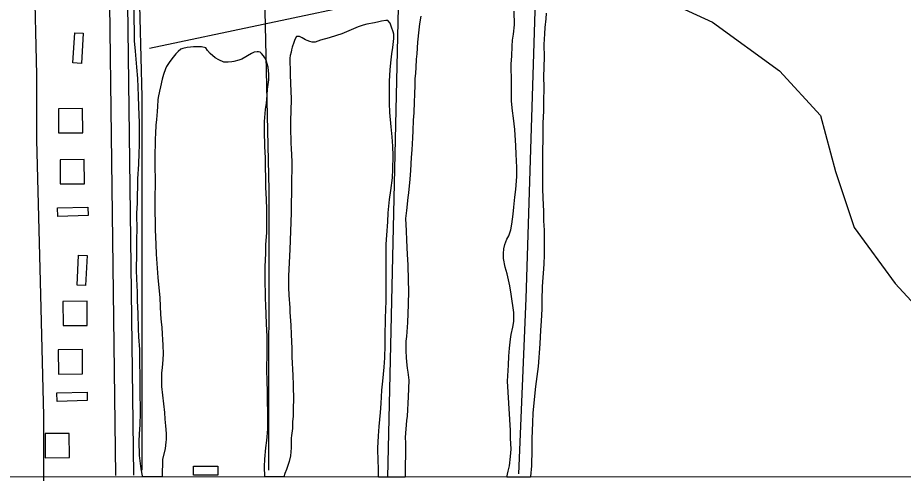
# Model space of a CAD drawing. Extents: x 3250478 to 3288318, y 788638 to 816472.
# Drawn here: x 3255567 to 3257033, y 794014 to 794782 of the extents above; entities that cross this region are included whole.
import ezdxf

# ---------------------------------------------------------------- set-up
doc = ezdxf.new("R2010")
doc.units = 0
for name, color, linetype in [('V-BLDG-OTLN', 7, 'Continuous'), ('V-GRID-FRAM', 7, 'Continuous'), ('V-ROAD-CNTR', 7, 'Continuous'), ('V-SITE-VEGE', 7, 'Continuous'), ('V-TOPO-SHOR', 7, 'Continuous')]:
    doc.layers.add(name, color=color, linetype=linetype)

msp = doc.modelspace()

# ---------------------------------------------------------------- linework, layer by layer
at = {"layer": 'V-BLDG-OTLN'}
msp.add_line((3255898, 794025), (3255858, 794025), dxfattribs=at)
for points in [[(3255658.2, 794706.9), (3255661.4, 794756.8), (3255675.3, 794755.9), (3255672.2, 794706)], [(3255674.3, 794591.4), (3255674, 794631.4), (3255634, 794631.1), (3255634.3, 794591.1)], [(3255677.1, 794507.2), (3255676.8, 794547.2), (3255636.8, 794546.9), (3255637.1, 794506.9)], [(3255683.2, 794454.6), (3255633.2, 794453.2), (3255632.8, 794467.2), (3255682.8, 794468.6)], [(3255665.2, 794339.3), (3255667.5, 794389.3), (3255681.5, 794388.6), (3255679.2, 794338.7)], [(3255681.9, 794272.8), (3255681.5, 794312.8), (3255641.5, 794312.5), (3255641.9, 794272.5)], [(3255674.1, 794192.8), (3255673.7, 794232.8), (3255633.7, 794232.5), (3255634.1, 794192.5)], [(3255631.6, 794161.2), (3255681.6, 794162.5), (3255681.9, 794148.5), (3255631.9, 794147.2)], [(3255652.4, 794054.3), (3255652.1, 794094.3), (3255612.1, 794094), (3255612.4, 794054)]]:
    msp.add_lwpolyline(points, close=True, dxfattribs=at)
for points in [[(3255857.9, 794040), (3255897.9, 794040.3), (3255898, 794025)], [(3255858, 794025), (3255857.9, 794040)]]:
    msp.add_lwpolyline(points, dxfattribs=at)
at = {"layer": 'V-GRID-FRAM'}
msp.add_lwpolyline([(3254649.6, 812209.1), (3286070.1, 812200), (3286072.7, 794013.5), (3254636.4, 794022.7), (3254649.6, 812209.1)], dxfattribs=at)
at = {"layer": 'V-ROAD-CNTR'}
for points in [[(3255729.1, 794024.9), (3255711.9, 795366.7), (3255701.6, 795489.5)], [(3255759.1, 794025.3), (3255741.9, 795368.1), (3255731.5, 795492.1)]]:
    msp.add_lwpolyline(points, dxfattribs=at)
at = {"layer": 'V-SITE-VEGE'}
for p, q in [((3255760.3, 794743.6), (3255759.7, 794795.7)), ((3256234, 794784), (3256231.7, 794771.6)), ((3256389.2, 794769.9), (3256388.9, 794792.3)), ((3256441.6, 794789.1), (3256440.9, 794779.7)), ((3256138.8, 794769.4), (3256130.5, 794766.4)), ((3256144.8, 794771.1), (3256138.8, 794769.4)), ((3256157.7, 794773.4), (3256144.8, 794771.1)), ((3256164.4, 794775.1), (3256157.7, 794773.4)), ((3256169, 794776), (3256164.4, 794775.1)), ((3256176, 794776.9), (3256169, 794776)), ((3256179.3, 794776.9), (3256176, 794776.9)), ((3256183.6, 794772.9), (3256179.3, 794776.9)), ((3256185.6, 794765.9), (3256183.6, 794772.9)), ((3256231.7, 794771.6), (3256230.7, 794761.6)), ((3256387.7, 794754.5), (3256389.2, 794769.9)), ((3256440.9, 794779.7), (3256439.4, 794765.6)), ((3256094.8, 794752.2), (3256082.4, 794748.5)), ((3256103.6, 794755), (3256094.8, 794752.2)), ((3256130.5, 794766.4), (3256103.6, 794755)), ((3256188.4, 794758.1), (3256185.6, 794765.9)), ((3256189.2, 794754.4), (3256188.4, 794758.1)), ((3256189.3, 794747.6), (3256189.2, 794754.4)), ((3256230.7, 794761.6), (3256228.5, 794741)), ((3256386.2, 794744.7), (3256387.7, 794754.5)), ((3256439, 794755.1), (3256437.9, 794737.2)), ((3256439.4, 794765.6), (3256439, 794755.1)), ((3255761.9, 794726.6), (3255760.3, 794743.6)), ((3256023.9, 794740.6), (3256021.3, 794733)), ((3256025.4, 794745.7), (3256023.9, 794740.6)), ((3256028.1, 794750.6), (3256025.4, 794745.7)), ((3256033.5, 794750.7), (3256028.1, 794750.6)), ((3256037.6, 794748.6), (3256033.5, 794750.7)), ((3256043, 794745.4), (3256037.6, 794748.6)), ((3256045.7, 794744.1), (3256043, 794745.4)), ((3256050.3, 794742.2), (3256045.7, 794744.1)), ((3256054.4, 794741.5), (3256050.3, 794742.2)), ((3256059, 794741.5), (3256054.4, 794741.5)), ((3256068.1, 794744.6), (3256059, 794741.5)), ((3256082.4, 794748.5), (3256068.1, 794744.6)), ((3256187.9, 794732.2), (3256189.3, 794747.6)), ((3256228.5, 794741), (3256227.4, 794721.9)), ((3256385.2, 794734.5), (3256386.2, 794744.7)), ((3255764.1, 794699.9), (3255761.9, 794726.6)), ((3255832.3, 794725.8), (3255828.6, 794722)), ((3255836.8, 794729.7), (3255832.3, 794725.8)), ((3255840.1, 794730.8), (3255836.8, 794729.7)), ((3255847.3, 794732.5), (3255840.1, 794730.8)), ((3255853, 794732.8), (3255847.3, 794732.5)), ((3255857.6, 794733.4), (3255853, 794732.8)), ((3255870.8, 794733.6), (3255857.6, 794733.4)), ((3255878.1, 794731.8), (3255870.8, 794733.6)), ((3255881.1, 794727.5), (3255878.1, 794731.8)), ((3255885.3, 794722.7), (3255881.1, 794727.5)), ((3255958.1, 794724.6), (3255953.6, 794722.4)), ((3255963, 794725.4), (3255958.1, 794724.6)), ((3255965.4, 794725.5), (3255963, 794725.4)), ((3255967.9, 794724.7), (3255965.4, 794725.5)), ((3255970.6, 794722.8), (3255967.9, 794724.7)), ((3256019.2, 794724.8), (3256017.6, 794719.2)), ((3256020, 794728.6), (3256019.2, 794724.8)), ((3256021.3, 794733), (3256020, 794728.6)), ((3256186.4, 794722.2), (3256187.9, 794732.2)), ((3256384.6, 794718), (3256385.2, 794734.5)), ((3256437.9, 794737.2), (3256438.1, 794716.7)), ((3255821.9, 794713.6), (3255817.7, 794707.8)), ((3255828.6, 794722), (3255821.9, 794713.6)), ((3255893.7, 794715.5), (3255885.3, 794722.7)), ((3255899.7, 794711.8), (3255893.7, 794715.5)), ((3255908.1, 794708.3), (3255899.7, 794711.8)), ((3255915.4, 794708.2), (3255908.1, 794708.3)), ((3255921.3, 794708.5), (3255915.4, 794708.2)), ((3255924.6, 794709.1), (3255921.3, 794708.5)), ((3255932.9, 794711.3), (3255924.6, 794709.1)), ((3255938, 794713), (3255932.9, 794711.3)), ((3255953.6, 794722.4), (3255938, 794713)), ((3255973.9, 794718.6), (3255970.6, 794722.8)), ((3255976.1, 794715.3), (3255973.9, 794718.6)), ((3255978.6, 794710.2), (3255976.1, 794715.3)), ((3255980, 794705.7), (3255978.6, 794710.2)), ((3256017.6, 794719.2), (3256017.4, 794714.6)), ((3256017.4, 794714.6), (3256017.7, 794689.7)), ((3256184.7, 794707.3), (3256186.4, 794722.2)), ((3256226.7, 794712.9), (3256226.1, 794699.2)), ((3256227.4, 794721.9), (3256226.7, 794712.9)), ((3256384, 794705.3), (3256384.6, 794718)), ((3256438.1, 794716.7), (3256437.4, 794683.8)), ((3255765.4, 794681), (3255764.1, 794699.9)), ((3255811.3, 794697), (3255807.9, 794688)), ((3255813.1, 794701), (3255811.3, 794697)), ((3255817.7, 794707.8), (3255813.1, 794701)), ((3255981.4, 794700), (3255980, 794705.7)), ((3255982.6, 794688.1), (3255981.4, 794700)), ((3256182.3, 794676.8), (3256183.4, 794695.4)), ((3256183.4, 794695.4), (3256184.7, 794707.3)), ((3256226.1, 794699.2), (3256225.1, 794690.2)), ((3256384.3, 794673.7), (3256384, 794705.3)), ((3255766.5, 794652.4), (3255765.4, 794681)), ((3255805.8, 794680.2), (3255803, 794667.4)), ((3255807.9, 794688), (3255805.8, 794680.2)), ((3255980.4, 794663.8), (3255982.7, 794679)), ((3255982.7, 794679), (3255982.6, 794688.1)), ((3256017.7, 794689.7), (3256018.2, 794671.4)), ((3256224.4, 794680.5), (3256224.2, 794670.5)), ((3256225.1, 794690.2), (3256224.4, 794680.5)), ((3256437.4, 794683.8), (3256437.6, 794667)), ((3255803, 794667.4), (3255801.2, 794660.1)), ((3256018.2, 794671.4), (3256018.8, 794661.9)), ((3256182.2, 794663), (3256182.3, 794676.8)), ((3256224.2, 794670.5), (3256223.6, 794654.6)), ((3256384.3, 794654.8), (3256384.3, 794673.7)), ((3256437.6, 794667), (3256437.1, 794642.5)), ((3255767.5, 794634.3), (3255766.5, 794652.4)), ((3255799.4, 794649.6), (3255798.9, 794646.1)), ((3255801.2, 794660.1), (3255799.4, 794649.6)), ((3255978.6, 794640.6), (3255979.8, 794653.8)), ((3255979.8, 794653.8), (3255980.4, 794663.8)), ((3256018.8, 794661.9), (3256019.3, 794646)), ((3256182.5, 794640.6), (3256182.2, 794663)), ((3256223.6, 794654.6), (3256222.9, 794642.4)), ((3256384.4, 794643.7), (3256384.3, 794654.8)), ((3255798.2, 794635), (3255797.5, 794626.6)), ((3255798.9, 794646.1), (3255798.2, 794635)), ((3255977.1, 794629.8), (3255978.6, 794640.6)), ((3256019.3, 794646), (3256018.6, 794611.4)), ((3256182.9, 794624.9), (3256182.5, 794640.6)), ((3256222.9, 794642.4), (3256222.3, 794624.3)), ((3256385.7, 794627.6), (3256384.4, 794643.7)), ((3256437.1, 794642.5), (3256437, 794627.6)), ((3255768.4, 794608.7), (3255767.5, 794634.3)), ((3255797.5, 794626.6), (3255796.6, 794613.6)), ((3255975.4, 794610.3), (3255977.1, 794629.8)), ((3256185.1, 794601.2), (3256182.9, 794624.9)), ((3256222.3, 794624.3), (3256221.4, 794612.2)), ((3256387.7, 794615.7), (3256385.7, 794627.6)), ((3256437, 794627.6), (3256436.4, 794607.1)), ((3255768.3, 794571.1), (3255768.4, 794608.7)), ((3255796.6, 794613.6), (3255795.6, 794603.9)), ((3255975.3, 794594.6), (3255975.4, 794610.3)), ((3256018.6, 794611.4), (3256018.2, 794599.5)), ((3256221.4, 794612.2), (3256220.8, 794594.9)), ((3256389.8, 794596.8), (3256387.7, 794615.7)), ((3256436.4, 794607.1), (3256435.6, 794535.2)), ((3255795.6, 794603.9), (3255794.7, 794590.1)), ((3255975.9, 794569), (3255975.3, 794594.6)), ((3256018.2, 794599.5), (3256018.3, 794592.5)), ((3256018.3, 794592.5), (3256018.9, 794582.5)), ((3256186.9, 794584.8), (3256185.1, 794601.2)), ((3256220.8, 794594.9), (3256220.1, 794583.2)), ((3256391.7, 794569.8), (3256389.8, 794596.8)), ((3255794.3, 794581.7), (3255794.1, 794569.3)), ((3255794.7, 794590.1), (3255794.3, 794581.7)), ((3256018.9, 794582.5), (3256019, 794575.5)), ((3256187.9, 794569.1), (3256186.9, 794584.8)), ((3256220.1, 794583.2), (3256219.3, 794563.5)), ((3255767.9, 794557.9), (3255768.3, 794571.1)), ((3255794.1, 794569.3), (3255793.7, 794560.7)), ((3255976.9, 794549.8), (3255975.9, 794569)), ((3256019, 794575.5), (3256019.4, 794564.5)), ((3256019.4, 794564.5), (3256020.1, 794556.1)), ((3256188.3, 794553.4), (3256187.9, 794569.1)), ((3256219.3, 794563.5), (3256218.3, 794550.6)), ((3256391.9, 794555.8), (3256391.7, 794569.8)), ((3255767, 794539.5), (3255767.9, 794557.9)), ((3255793.7, 794560.7), (3255793.6, 794546.4)), ((3255977.5, 794500.7), (3255976.9, 794549.8)), ((3256020.1, 794556.1), (3256020.5, 794542.3)), ((3256188, 794531), (3256188.3, 794553.4)), ((3256218.3, 794550.6), (3256217.2, 794529.2)), ((3256393, 794533.9), (3256391.9, 794555.8)), ((3255765.7, 794515.5), (3255767, 794539.5)), ((3255793.6, 794546.4), (3255794.1, 794503.2)), ((3256020.5, 794542.3), (3256020.6, 794531.3)), ((3256392.9, 794519.4), (3256393, 794533.9)), ((3256435.6, 794535.2), (3256435.8, 794521.2)), ((3256020.6, 794531.3), (3256020, 794513.7)), ((3256187.4, 794517.2), (3256188, 794531)), ((3256217.2, 794529.2), (3256216, 794514.6)), ((3256391.5, 794497.7), (3256392.9, 794519.4)), ((3256435.8, 794521.2), (3256435.8, 794498.5)), ((3255764.9, 794486.8), (3255765.8, 794503.9)), ((3255765.8, 794503.9), (3255765.7, 794515.5)), ((3255794.1, 794503.2), (3255794, 794488.6)), ((3256020, 794513.7), (3256020.1, 794507.8)), ((3256020.1, 794507.8), (3256020, 794489.7)), ((3256184.4, 794496.2), (3256187.4, 794517.2)), ((3256216, 794514.6), (3256213.6, 794492.2)), ((3255794, 794488.6), (3255793.6, 794472.9)), ((3255978.5, 794481.5), (3255977.5, 794500.7)), ((3256020, 794489.7), (3256019.6, 794477.5)), ((3256182.4, 794481), (3256184.4, 794496.2)), ((3256213.6, 794492.2), (3256212.6, 794484.6)), ((3256390, 794485), (3256391.5, 794497.7)), ((3256435.8, 794498.5), (3256435.9, 794483.7)), ((3255764.2, 794458.5), (3255764.8, 794475.2)), ((3255764.8, 794475.2), (3255764.9, 794486.8)), ((3255979, 794464.5), (3255978.5, 794481.5)), ((3256019.6, 794477.5), (3256019.3, 794459.1)), ((3256180.2, 794459.1), (3256182.4, 794481)), ((3256212.6, 794484.6), (3256210.2, 794462.7)), ((3256388.3, 794468.3), (3256390, 794485)), ((3256435.9, 794483.7), (3256437, 794461.3)), ((3255793.6, 794472.9), (3255794.1, 794431.3)), ((3255979, 794440.8), (3255979, 794464.5)), ((3256019.3, 794459.1), (3256017.3, 794398.4)), ((3256179.3, 794444.2), (3256180.2, 794459.1)), ((3256210.2, 794462.7), (3256209, 794449.5)), ((3256386.8, 794456.6), (3256388.3, 794468.3)), ((3256437, 794461.3), (3256437.5, 794445.6)), ((3255764.5, 794429.9), (3255764.2, 794458.5)), ((3256177.7, 794422.1), (3256179.3, 794444.2)), ((3256209, 794449.5), (3256209.7, 794429.2)), ((3256385.1, 794440.4), (3256386.8, 794456.6)), ((3256437.5, 794445.6), (3256438.4, 794430.2)), ((3255764.1, 794417.7), (3255764.5, 794429.9)), ((3255794.1, 794431.3), (3255795.2, 794406.5)), ((3255979.1, 794426.7), (3255979, 794440.8)), ((3256379.7, 794421.2), (3256383.3, 794431.2)), ((3256383.3, 794431.2), (3256385.1, 794440.4)), ((3256438.4, 794430.2), (3256438.6, 794414.3)), ((3255764, 794398.8), (3255764.1, 794417.7)), ((3255977.8, 794405.9), (3255979.1, 794426.7)), ((3256177, 794407.2), (3256177.7, 794422.1)), ((3256209.7, 794429.2), (3256210.2, 794414.1)), ((3256373.1, 794406.5), (3256376.8, 794415.5)), ((3256376.8, 794415.5), (3256379.7, 794421.2)), ((3255795.2, 794406.5), (3255795.7, 794390.6)), ((3255977.6, 794392.1), (3255977.8, 794405.9)), ((3256176.5, 794382.4), (3256177, 794407.2)), ((3256210.2, 794414.1), (3256211.8, 794390.1)), ((3256371.6, 794399.8), (3256373.1, 794406.5)), ((3256438.6, 794414.3), (3256438.6, 794389.7)), ((3255763.6, 794364.5), (3255764.1, 794392.1)), ((3255764.1, 794392.1), (3255764, 794398.8)), ((3255795.7, 794390.6), (3255798.8, 794352.3)), ((3255976.3, 794370), (3255977.6, 794392.1)), ((3256017.3, 794398.4), (3256015.1, 794354.9)), ((3256211.8, 794390.1), (3256212.5, 794373.1)), ((3256370.8, 794391.6), (3256371.6, 794399.8)), ((3256370.9, 794383.3), (3256370.8, 794391.6)), ((3256438.6, 794389.7), (3256438, 794374.3)), ((3256176.5, 794364), (3256176.5, 794382.4)), ((3256212.5, 794373.1), (3256213.4, 794347.2)), ((3256373.8, 794369.3), (3256370.9, 794383.3)), ((3256438, 794374.3), (3256435.2, 794337.3)), ((3255763.8, 794349.7), (3255763.6, 794364.5)), ((3255976.5, 794353.5), (3255976.3, 794370)), ((3256176.5, 794333.8), (3256176.5, 794364)), ((3256376.9, 794358.2), (3256373.8, 794369.3)), ((3256381.4, 794338.3), (3256376.9, 794358.2)), ((3255764.9, 794327.8), (3255763.8, 794349.7)), ((3255798.8, 794352.3), (3255801.9, 794318.3)), ((3255977.2, 794317.1), (3255976.5, 794353.5)), ((3256015.1, 794354.9), (3256015.3, 794335.7)), ((3256213.4, 794347.2), (3256213.6, 794329.9)), ((3255765, 794313.5), (3255764.9, 794327.8)), ((3256015.3, 794335.7), (3256015.7, 794322.7)), ((3256176.8, 794313.5), (3256176.5, 794333.8)), ((3256213.6, 794329.9), (3256213.3, 794307.7)), ((3256384, 794324.8), (3256381.4, 794338.3)), ((3256435.2, 794337.3), (3256434.4, 794314.9)), ((3255766.1, 794292.7), (3255765, 794313.5)), ((3255801.9, 794318.3), (3255803, 794291)), ((3255977.8, 794307.1), (3255977.2, 794317.1)), ((3256015.7, 794322.7), (3256017.1, 794302.2)), ((3256175.8, 794284.9), (3256176.8, 794313.5)), ((3256388.4, 794294.4), (3256384, 794324.8)), ((3256434.4, 794314.9), (3256434.3, 794300.3)), ((3255978.5, 794275.5), (3255977.8, 794307.1)), ((3256017.1, 794302.2), (3256017.1, 794294.9)), ((3256213.3, 794307.7), (3256212.3, 794277.5)), ((3256434.3, 794300.3), (3256433.4, 794280)), ((3255766.6, 794267.1), (3255766.1, 794292.7)), ((3255803, 794291), (3255804.3, 794278.1)), ((3256017.1, 794294.9), (3256018.7, 794273.1)), ((3256175, 794253.8), (3256175.8, 794284.9)), ((3256388.3, 794279.2), (3256388.4, 794294.4)), ((3255804.3, 794278.1), (3255805.2, 794270.2)), ((3255805.2, 794270.2), (3255806.1, 794258.4)), ((3255979.5, 794254.4), (3255978.5, 794275.5)), ((3256018.7, 794273.1), (3256019.2, 794258)), ((3256212.3, 794277.5), (3256210.7, 794254.5)), ((3256383.5, 794257.9), (3256386.6, 794270)), ((3256386.6, 794270), (3256388.3, 794279.2)), ((3256433.4, 794280), (3256432.2, 794265.2)), ((3255767.3, 794253.8), (3255766.6, 794267.1)), ((3255768.7, 794233.3), (3255767.3, 794253.8)), ((3255806.1, 794258.4), (3255806.5, 794249.7)), ((3255979.6, 794223.9), (3255979.5, 794254.4)), ((3256019.2, 794258), (3256020.3, 794235)), ((3256175.2, 794240.3), (3256175, 794253.8)), ((3256210.7, 794254.5), (3256209.4, 794246.7)), ((3256382.7, 794250), (3256383.5, 794257.9)), ((3256432.2, 794265.2), (3256431.2, 794242.2)), ((3255806.5, 794249.7), (3255807.1, 794240.3)), ((3255807.1, 794240.3), (3255807.3, 794226)), ((3256174.6, 794219.3), (3256175.2, 794240.3)), ((3256209.4, 794246.7), (3256209.3, 794235.1)), ((3256381, 794235.2), (3256382.7, 794250)), ((3256431.2, 794242.2), (3256428.4, 794204.9)), ((3255769.1, 794218.2), (3255768.7, 794233.3)), ((3255807.3, 794226), (3255806.9, 794216.8)), ((3256020.3, 794235), (3256020.7, 794221)), ((3256209.3, 794235.1), (3256209.3, 794231)), ((3256209.3, 794231), (3256209.7, 794219.9)), ((3256380.1, 794222.2), (3256381, 794235.2)), ((3255769.5, 794183.1), (3255769.1, 794218.2)), ((3255806.9, 794216.8), (3255805.9, 794203)), ((3255979.3, 794203.7), (3255979.6, 794223.9)), ((3256020.7, 794221), (3256022.4, 794190.2)), ((3256173.5, 794203.9), (3256174.6, 794219.3)), ((3256209.7, 794219.9), (3256210.3, 794212.7)), ((3256210.3, 794212.7), (3256211.5, 794202.4)), ((3256379.2, 794207.3), (3256380.1, 794222.2)), ((3255805.9, 794203), (3255805, 794194.4)), ((3255979.6, 794176.1), (3255979.3, 794203.7)), ((3256171, 794180.6), (3256173.5, 794203.9)), ((3256211.5, 794202.4), (3256212.7, 794195.4)), ((3256212.7, 794195.4), (3256214.2, 794182.5)), ((3256377.9, 794180.8), (3256379.2, 794207.3)), ((3256428.4, 794204.9), (3256426.4, 794188.4)), ((3255769.4, 794165.6), (3255769.5, 794183.1)), ((3255805, 794194.4), (3255804.8, 794185.2)), ((3255804.8, 794185.2), (3255804.9, 794171.7)), ((3256022.4, 794190.2), (3256022.9, 794174.6)), ((3256169.8, 794165.7), (3256171, 794180.6)), ((3256214.2, 794182.5), (3256213.2, 794154.6)), ((3256378.6, 794162.5), (3256377.9, 794180.8)), ((3256426.4, 794188.4), (3256424.1, 794171.9)), ((3255804.9, 794171.7), (3255806.2, 794157.7)), ((3255980.2, 794167.8), (3255979.6, 794176.1)), ((3255980.5, 794145.1), (3255980.2, 794167.8)), ((3256022.9, 794174.6), (3256023.2, 794148.7)), ((3256168.5, 794143.6), (3256169.8, 794165.7)), ((3256424.1, 794171.9), (3256419.8, 794128.4)), ((3255769.6, 794155), (3255769.4, 794165.6)), ((3255770, 794140.7), (3255769.6, 794155)), ((3255806.2, 794157.7), (3255809.5, 794129.1)), ((3256213.2, 794154.6), (3256211.4, 794122.7)), ((3256382.6, 794099.3), (3256378.6, 794162.5)), ((3255770.1, 794127.8), (3255770, 794140.7)), ((3255980.9, 794132.1), (3255980.5, 794145.1)), ((3256023, 794138.4), (3256022.6, 794122.7)), ((3256023.2, 794148.7), (3256023, 794138.4)), ((3256167.3, 794128.7), (3256168.5, 794143.6)), ((3255769.3, 794109.1), (3255770.1, 794127.8)), ((3255809.5, 794129.1), (3255810.4, 794117.7)), ((3255981.1, 794113.5), (3255980.9, 794132.1)), ((3256022.6, 794122.7), (3256021.9, 794113.5)), ((3256164.9, 794105.7), (3256167.3, 794128.7)), ((3256211.4, 794122.7), (3256210.7, 794115.7)), ((3256419.8, 794128.4), (3256418.9, 794111.6)), ((3255768.4, 794093.2), (3255769.3, 794109.1)), ((3255810.4, 794117.7), (3255811.6, 794107)), ((3255981, 794101.6), (3255981.1, 794113.5)), ((3256021.9, 794113.5), (3256021.5, 794102.2)), ((3256210.7, 794115.7), (3256208.3, 794087.6)), ((3256418.9, 794111.6), (3256417.8, 794086)), ((3255768, 794081.6), (3255768.4, 794093.2)), ((3255811.6, 794107), (3255812.6, 794094)), ((3255812.6, 794094), (3255812.4, 794083.7)), ((3255979.3, 794082.4), (3255981, 794101.6)), ((3256021.5, 794102.2), (3256020, 794091.1)), ((3256164, 794090.3), (3256164.9, 794105.7)), ((3256382.7, 794086.7), (3256382.6, 794099.3)), ((3255768.2, 794057.8), (3255768, 794081.6)), ((3255811.9, 794080.5), (3255810.7, 794068.9)), ((3255812.4, 794083.7), (3255811.9, 794080.5)), ((3255977.6, 794070.3), (3255979.3, 794082.4)), ((3256020, 794091.1), (3256019.3, 794086.5)), ((3256019.3, 794086.5), (3256019.5, 794070.3)), ((3256163.1, 794070.1), (3256164, 794090.3)), ((3256208.9, 794079), (3256208, 794022.2)), ((3256208.3, 794087.6), (3256208.9, 794079)), ((3256383.5, 794068.3), (3256382.7, 794086.7)), ((3256417.8, 794086), (3256417.8, 794067.6)), ((3255810.7, 794068.9), (3255806.3, 794051.8)), ((3255975.6, 794051.9), (3255977.6, 794070.3)), ((3256019.5, 794070.3), (3256018.5, 794057.3)), ((3256163.4, 794047.7), (3256163.1, 794070.1)), ((3256382.8, 794056.1), (3256383.5, 794068.3)), ((3256417.8, 794067.6), (3256417.3, 794040.9)), ((3255769.8, 794044.3), (3255768.2, 794057.8)), ((3255806.3, 794051.8), (3255805.8, 794022.3)), ((3255975.5, 794039.5), (3255975.6, 794051.9)), ((3256018.5, 794057.3), (3256016.2, 794047.9)), ((3256381.1, 794040.7), (3256382.8, 794056.1)), ((3255770.9, 794035.7), (3255769.8, 794044.3)), ((3255773.2, 794024.4), (3255770.9, 794035.7)), ((3255975.9, 794022.3), (3255975.5, 794039.5)), ((3256011.8, 794034.8), (3256008.9, 794027.8)), ((3256016.2, 794047.9), (3256011.8, 794034.8)), ((3256163.8, 794037.7), (3256163.4, 794047.7)), ((3256163.9, 794023.6), (3256163.8, 794037.7)), ((3256378.8, 794032.1), (3256381.1, 794040.7)), ((3256417.3, 794040.9), (3256415.6, 794023.3)), ((3255773.5, 794022.3), (3255773.2, 794024.4)), ((3255805.8, 794022.3), (3255773.5, 794022.3)), ((3256007.5, 794022.3), (3255975.9, 794022.3)), ((3256008.9, 794027.8), (3256007.5, 794022.3)), ((3256163.8, 794022.2), (3256163.9, 794023.6)), ((3256208, 794022.2), (3256163.8, 794022.2)), ((3256376.4, 794022.2), (3256378.8, 794032.1)), ((3256415.5, 794022.2), (3256376.4, 794022.2)), ((3256415.6, 794023.3), (3256415.5, 794022.2))]:
    msp.add_line(p, q, dxfattribs=at)
at = {"layer": 'V-TOPO-SHOR'}
for points in [[(3255606.1, 795725), (3255606.1, 795712.8), (3255590.5, 795660.6), (3255588.5, 795625.5), (3255586.5, 795553.3), (3255582.6, 795492.9), (3255588.4, 795330.9), (3255586.5, 795235.3), (3255590.3, 795208), (3255604, 795184.6), (3255604, 795147.6), (3255598.1, 795137.8), (3255588.4, 795124.1), (3255594.1, 794853), (3255598, 794687.1), (3255598, 794579.8), (3255603.8, 794345.7), (3255609.5, 794123.3), (3255609.5, 794016)], [(3255754.1, 795367.1), (3255772.4, 794651), (3255772.2, 794033.7)], [(3256179.6, 794021.3), (3256198.4, 794848.4), (3256173.9, 795348.5)], [(3255964, 795336.2), (3255982.3, 794496.6), (3255982.1, 794033.7)], [(3256396.1, 795286.7), (3256396, 795138.5), (3256414.5, 795033.6), (3256426.8, 794916.3), (3256408.1, 794317.5), (3256395.7, 794027.4)], [(3255784.8, 794731.3), (3256161.4, 794811.4), (3256315.7, 794842.2), (3256463.8, 794836), (3256624.3, 794817.4), (3256716.9, 794774.2), (3256828, 794693.9), (3256895.9, 794619.8), (3256920.6, 794527.2), (3256951.4, 794434.6), (3257019.3, 794342), (3257099.5, 794255.6), (3257155, 794224.7), (3257198.2, 794224.7), (3257229.1, 794237)]]:
    msp.add_lwpolyline(points, dxfattribs=at)

doc.saveas('drawing.dxf')
